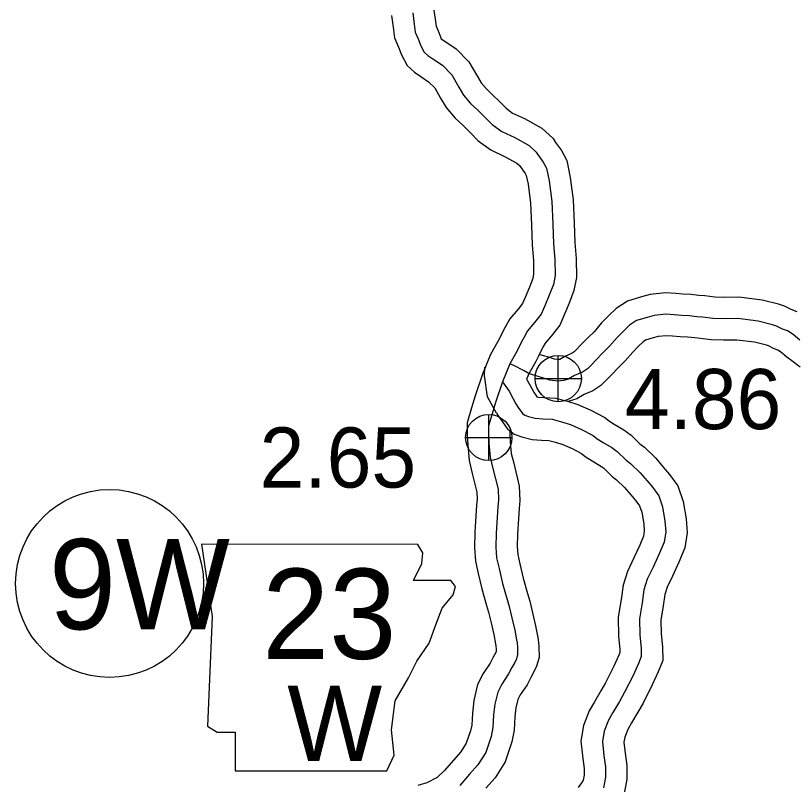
# Model space of a CAD drawing. Extents: x 31699 to 244310, y -8841 to 11474.
# Drawn here: x 136524.7 to 136890.2, y -1181.6 to -821.6 of the extents above; entities that cross this region are included whole.
import ezdxf

# ---------------------------------------------------------------- set-up
doc = ezdxf.new("R2010")
doc.units = 0
for name, color, linetype in [('B_Logo', 7, 'Continuous'), ('G-ANNO-TEXT', 7, 'Continuous'), ('Level 21', 7, 'Continuous'), ('Level 55', 7, 'Continuous'), ('R_Border Notes', 7, 'Continuous'), ('R_XS_EARTHWORK_STAGE2', 7, 'Continuous'), ('S_WALL_ANNOT', 7, 'Continuous')]:
    doc.layers.add(name, color=color, linetype=linetype)

msp = doc.modelspace()

# ---------------------------------------------------------------- linework, layer by layer
at = {"layer": 'B_Logo'}
for points in [[(136710.62, -820.35), (136711.31, -825.68), (136711.79, -829.29), (136713.2, -832.55), (136714.41, -835.75), (136716.02, -838.75), (136717.62, -840.21), (136719.96, -841.8), (136724.5, -844.85), (136728.91, -849.37), (136732.26, -855.17), (136734.41, -858.83), (136737.69, -862.69), (136740.89, -865.74), (136744.43, -869.13), (136747.84, -872.59), (136752.25, -875.84), (136758.45, -878.75), (136765.19, -882.46), (136768.46, -885.52), (136769.06, -886.52), (136771.74, -890.18), (136773.28, -892.98), (136774.51, -898.98), (136775.68, -908.65), (136776.13, -919.2), (136776.57, -928.47), (136777.07, -935.81), (136777.24, -943.35), (136776.46, -947.5), (136774.55, -952.44), (136772.44, -957.46), (136770.73, -961.47), (136767.69, -965.35), (136764.31, -969.24), (136762.73, -972.18), (136762.2, -973.19), (136760.48, -976.6), (136759.36, -978.87), (136756.06, -984.69), (136752.64, -993.05), (136749.29, -1002.74), (136747.72, -1008.02), (136746.14, -1013.64), (136746.1, -1017.84), (136746.31, -1021.85), (136746.88, -1028.32), (136748.16, -1033.59), (136750.54, -1043.39), (136750.76, -1048.33), (136750.44, -1051.67), (136750.13, -1056.61), (136749.63, -1063.88), (136749.46, -1070.56), (136749.88, -1075.5), (136751.03, -1080.5), (136752.66, -1087.43), (136754.76, -1094.97), (136755.77, -1098.3), (136756.99, -1103.57), (136758.35, -1109.37), (136759.17, -1113.91), (136759.44, -1115.31), (136759.72, -1117.51), (136759.73, -1120.78), (136759.21, -1122.72), (136758.35, -1124.52), (136757.03, -1126.8), (136755.51, -1129.81), (136752.27, -1134.63), (136750.43, -1138.31), (136749.06, -1143.99), (136748.48, -1149.06), (136748.17, -1154.94), (136747.39, -1159.08), (136744.77, -1166.63), (136741.13, -1172.39), (136737.23, -1176.81), (136732.73, -1182.1)], [(136891.88, -973.58), (136888.74, -970.99), (136886.07, -969.27), (136883.67, -968.34), (136880.94, -966.95), (136879.07, -966.36), (136872.41, -964.65), (136862.82, -963.49), (136856.24, -963.58), (136851.18, -963.41), (136846.32, -962.76), (136843.66, -962.57), (136840.06, -962.12), (136836.47, -962), (136833.07, -961.68), (136829.15, -961.43), (136823.63, -962.05), (136820.44, -962.93), (136815.39, -964.42), (136812.14, -966.57), (136809.36, -969.32), (136806.31, -972.34), (136802.8, -976.42), (136799.69, -979.51), (136796.31, -982.92), (136794.52, -984.93), (136792.4, -986.95), (136790.08, -988.49), (136786.36, -990.11), (136783.44, -991.86), (136781.31, -992.46), (136778.59, -992.74), (136774.73, -992.23), (136770.93, -990.97), (136769.8, -990.71), (136766.33, -989.66), (136764.6, -989), (136762.73, -987.94), (136761.2, -987.08), (136759.46, -986.15), (136758.2, -985.62), (136756.06, -984.69)], [(136752.64, -993.05), (136755.72, -997.51), (136757.6, -1000.97), (136758.87, -1003.37), (136760.01, -1005.04), (136762.02, -1007.9), (136763.09, -1008.69), (136764.76, -1009.35), (136767.95, -1010.14), (136771.48, -1010.33), (136775.94, -1010.58), (136780.27, -1011.76), (136784.4, -1013.08), (136789.6, -1015.33), (136795.07, -1018.24), (136797.01, -1019.77), (136799.81, -1021.42), (136803.88, -1023.88), (136806.35, -1025.74), (136810.49, -1029.72), (136812.63, -1031.32), (136817.04, -1035.7), (136820.31, -1039.49), (136822.99, -1042.62), (136825.8, -1046.48), (136827.55, -1051.55), (136828.72, -1058.35), (136829.07, -1063.35), (136828.29, -1068.1), (136826.06, -1073.58), (136823.16, -1079.8), (136820.45, -1085.48), (136818.88, -1090.43), (136818.04, -1096.51), (136816.81, -1103.99), (136816.98, -1111.66), (136817.6, -1117.74), (136817.62, -1121.61), (136816.31, -1124.95), (136813.74, -1130.57), (136809.65, -1138.73), (136807.34, -1142.74), (136804.36, -1147.83), (136802.32, -1151.51), (136800.21, -1156.66), (136799.44, -1161.53), (136800.13, -1168.14), (136800.89, -1173.41), (136800.91, -1178.21), (136799.93, -1183.16)]]:
    msp.add_lwpolyline(points, dxfattribs=at)
at = {"layer": 'G-ANNO-TEXT'}
msp.add_lwpolyline([(136611.63, -1069.13), (136616.71, -1102.96), (136614.45, -1154.28), (136618.96, -1157.1), (136627.42, -1157.1), (136627.42, -1175.14), (136698.48, -1175.14), (136701.86, -1167.81), (136700.73, -1155.97), (136702.43, -1142.44), (136708.63, -1131.72), (136712.58, -1123.83), (136718.22, -1115.37), (136721.6, -1106.35), (136724.42, -1099.01), (136729.5, -1092.81), (136730.62, -1088.86), (136728.37, -1086.04), (136710.89, -1086.04), (136714.83, -1078.15), (136715.4, -1073.07), (136713.06, -1069.18)], close=True, dxfattribs=at)
at = {"layer": 'Level 21'}
for p, q in [((136778.73, -1002.38), (136778.73, -980.72)), ((136767.9, -991.55), (136789.57, -991.55)), ((136746.17, -1029.98), (136746.17, -1008.32)), ((136735.34, -1019.15), (136757.01, -1019.15))]:
    msp.add_line(p, q, dxfattribs=at)
for centre in [(136778.73, -991.55), (136746.17, -1019.15)]:
    msp.add_circle(centre, 10.83, dxfattribs=at)
at = {"layer": 'Level 55'}
for points in [[(136890.63, -960.31), (136887.75, -959.2), (136884.74, -957.67), (136881.83, -956.74), (136874.26, -954.8), (136863.36, -953.48), (136856.34, -953.58), (136852.02, -953.43), (136847.34, -952.8), (136844.64, -952.61), (136840.85, -952.14), (136837.1, -952.01), (136833.86, -951.71), (136828.9, -951.39), (136821.72, -952.2), (136817.69, -953.32), (136811.12, -955.25), (136805.81, -958.77), (136802.32, -962.21), (136798.99, -965.51), (136795.48, -969.6), (136792.61, -972.44), (136789.01, -976.08), (136787.33, -977.97), (136786.14, -979.1), (136785.28, -979.67), (136781.78, -981.2), (136779.43, -982.6), (136779.41, -982.61), (136778.75, -982.68), (136776.98, -982.44), (136773.63, -981.33), (136772.38, -981.04), (136769.88, -980.28)], [(136892.02, -986.22), (136888.79, -983.76), (136885.7, -981.45), (136882.82, -979.08), (136881.51, -978.23), (136879.6, -977.49), (136877.13, -976.24), (136876.31, -975.98), (136870.56, -974.5), (136862.29, -973.5), (136856.13, -973.59), (136850.34, -973.38), (136845.3, -972.71), (136842.68, -972.52), (136839.27, -972.1), (136835.84, -971.98), (136832.29, -971.65), (136829.39, -971.46), (136825.53, -971.9), (136823.18, -972.55), (136819.65, -973.59), (136818.47, -974.37), (136816.39, -976.43), (136813.63, -979.16), (136810.12, -983.24), (136806.76, -986.57), (136803.61, -989.77), (136801.71, -991.9), (136798.66, -994.79), (136794.88, -997.31), (136790.94, -999.02), (136787.45, -1001.11), (136783.39, -1002.27)], [(136749.87, -1007.74), (136745.63, -1000.05), (136744.14, -990.13), (136744.32, -986.2)], [(136763.95, -991.83), (136764.25, -992.27), (136766.41, -996.24), (136767.44, -998.18), (136768.23, -999.34), (136768.72, -1000.03), (136769.42, -1000.21), (136772.02, -1000.34), (136777.55, -1000.65), (136783.11, -1002.17), (136787.91, -1003.7), (136793.94, -1006.31), (136800.56, -1009.83), (136802.67, -1011.5), (136804.93, -1012.84), (136809.48, -1015.58), (136812.84, -1018.11), (136816.97, -1022.08), (136819.17, -1023.72), (136824.36, -1028.88), (136827.9, -1032.97), (136830.84, -1036.42), (136834.76, -1041.8), (136837.27, -1049.05), (136838.66, -1057.15), (136839.13, -1063.82), (136837.98, -1070.83), (136835.22, -1077.58), (136832.2, -1084.06), (136829.78, -1089.16), (136828.67, -1092.65), (136827.93, -1098), (136826.83, -1104.7), (136826.97, -1111.04), (136827.6, -1117.2), (136827.63, -1123.48), (136825.51, -1128.86), (136822.76, -1134.89), (136818.46, -1143.47), (136815.99, -1147.76), (136813.05, -1152.78), (136811.35, -1155.85), (136809.91, -1159.37), (136809.52, -1161.8), (136810.06, -1166.9), (136810.88, -1172.67), (136810.91, -1179.17), (136809.41, -1186.76)], [(136749.87, -1007.74), (136750.31, -1008.56), (136751.79, -1010.73), (136754.76, -1014.96), (136755.93, -1015.83)], [(136755.93, -1015.83), (136758.17, -1017.5), (136761.7, -1018.9), (136766.48, -1020.08), (136770.94, -1020.31), (136774.33, -1020.5), (136777.43, -1021.35), (136780.89, -1022.45), (136785.26, -1024.34), (136789.58, -1026.64), (136791.34, -1028.03), (136794.68, -1030.01), (136798.28, -1032.18), (136799.85, -1033.36), (136804.01, -1037.36), (136806.08, -1038.91), (136809.72, -1042.53), (136812.73, -1046.02), (136815.14, -1048.82), (136816.84, -1051.16), (136817.84, -1054.04), (136818.78, -1059.55), (136819.01, -1062.89), (136818.61, -1065.36), (136816.89, -1069.57), (136814.11, -1075.54), (136811.13, -1081.8), (136809.09, -1088.21), (136808.15, -1095.01), (136806.79, -1103.28), (136806.99, -1112.29), (136807.61, -1118.27), (136807.61, -1119.73), (136807.1, -1121.04), (136804.72, -1126.25), (136800.84, -1133.99), (136798.69, -1137.73), (136795.68, -1142.87), (136793.29, -1147.17), (136790.52, -1153.94), (136789.35, -1161.26), (136790.2, -1169.37), (136790.89, -1174.14), (136790.9, -1177.26), (136790.45, -1179.55), (136789.67, -1180.88), (136788.14, -1183.06)], [(136756.11, -1016.52), (136756.1, -1017.63), (136756.29, -1021.14), (136756.77, -1026.69), (136757.88, -1031.22), (136760.48, -1041.98), (136760.78, -1048.58), (136760.41, -1052.45), (136760.11, -1057.26), (136759.62, -1064.35), (136759.47, -1070.26), (136759.78, -1073.94), (136760.77, -1078.23), (136762.35, -1084.95), (136764.36, -1092.17), (136765.44, -1095.72), (136766.73, -1101.3), (136768.14, -1107.34), (136769, -1112.06), (136769.32, -1113.73), (136769.71, -1116.86), (136769.74, -1122.09), (136768.63, -1126.19), (136767.21, -1129.19), (136765.83, -1131.56), (136764.16, -1134.87), (136760.93, -1139.68), (136759.88, -1141.77), (136758.92, -1145.73), (136758.45, -1149.89), (136758.12, -1156.13), (136757.08, -1161.66), (136753.83, -1171), (136749.16, -1178.41), (136744.78, -1183.36)]]:
    msp.add_lwpolyline(points, dxfattribs=at)
at = {"layer": 'R_Border Notes'}
msp.add_circle((136568.66, -1087.49), 44, dxfattribs=at)
at = {"layer": 'R_XS_EARTHWORK_STAGE2'}
for points in [[(136700.7, -821.63), (136701.39, -826.99), (136702.06, -831.98), (136703.93, -836.31), (136705.29, -839.9), (136708.02, -844.98), (136711.41, -848.07), (136714.35, -850.08), (136718.06, -852.57), (136720.88, -855.46), (136723.62, -860.2), (136726.22, -864.64), (136730.41, -869.56), (136733.99, -872.97), (136737.42, -876.26), (136741.27, -880.17), (136747.11, -884.47), (136753.91, -887.67), (136759.27, -890.62), (136760.54, -891.81), (136763.29, -895.57), (136763.79, -896.47), (136764.63, -900.58), (136765.71, -909.47), (136766.14, -919.64), (136766.59, -929.05), (136767.08, -936.26), (136767.22, -942.53), (136766.8, -944.75), (136765.27, -948.71), (136763.23, -953.56), (136762.05, -956.34), (136759.97, -958.99), (136756.03, -963.52), (136753.9, -967.49), (136753.31, -968.61), (136751.53, -972.14), (136750.52, -974.19), (136747.05, -980.31), (136743.28, -989.52), (136739.77, -999.68), (136738.11, -1005.25), (136736.16, -1012.21), (136736.09, -1018.06), (136736.34, -1022.55), (136736.98, -1029.95), (136738.45, -1035.95), (136740.59, -1044.8), (136740.74, -1048.08), (136740.47, -1050.88), (136740.15, -1055.95), (136739.64, -1063.41), (136739.45, -1070.86), (136739.98, -1077.05), (136741.29, -1082.77), (136742.97, -1089.92), (136745.16, -1097.76), (136746.11, -1100.89), (136747.25, -1105.84), (136748.55, -1111.4), (136749.34, -1115.75), (136749.56, -1116.89), (136749.72, -1118.16), (136749.72, -1119.38), (136749.49, -1119.86), (136748.23, -1122.03), (136746.86, -1124.75), (136743.62, -1129.58), (136740.98, -1134.84), (136739.19, -1142.24), (136738.51, -1148.24), (136738.22, -1153.75), (136737.7, -1156.5), (136735.7, -1162.26), (136733.11, -1166.37), (136729.67, -1170.26), (136725.53, -1175.12), (136721.97, -1178.34), (136717.19, -1180.88), (136713.06, -1182.03)], [(136720.53, -819.07), (136721.22, -824.38), (136721.52, -826.59), (136722.47, -828.79), (136723.53, -831.59), (136723.99, -832.44), (136725.57, -833.52), (136730.93, -837.13), (136736.94, -843.28), (136740.9, -850.13), (136742.59, -853.02), (136744.97, -855.81), (136747.8, -858.51), (136751.45, -862.01), (136754.41, -865.01), (136757.39, -867.21), (136762.99, -869.84), (136771.1, -874.3), (136776.3, -879.16), (136777.4, -880.97), (136780.19, -884.79), (136782.78, -889.48), (136784.39, -897.37), (136785.66, -907.84), (136786.12, -918.75), (136786.55, -927.9), (136787.06, -935.36), (136787.26, -944.18), (136786.11, -950.24), (136783.83, -956.18), (136781.65, -961.36), (136779.41, -966.6), (136775.4, -971.72), (136772.59, -974.96), (136771.56, -976.88), (136771.09, -977.76), (136769.44, -981.05), (136768.2, -983.55), (136765.08, -989.07), (136763.95, -991.83)]]:
    msp.add_lwpolyline(points, dxfattribs=at)

# ---------------------------------------------------------------- texts
at = {"layer": 'G-ANNO-TEXT'}
for s, height, p in [('23', 42.24, (136640.09, -1122.8)), ('W', 35.2, (136651.86, -1170.53))]:
    msp.add_text(s, height=height, dxfattribs=at).set_placement(p)
at = {"layer": 'R_Border Notes'}
msp.add_text('9W', height=42.24, dxfattribs=at).set_placement((136540.26, -1108.93))
at = {"layer": 'S_WALL_ANNOT'}
for s, p in [('4.86', (136809.9, -1015.22)), ('2.65', (136638.91, -1042.58))]:
    msp.add_text(s, height=28.16, dxfattribs=at).set_placement(p)

doc.saveas('drawing.dxf')
